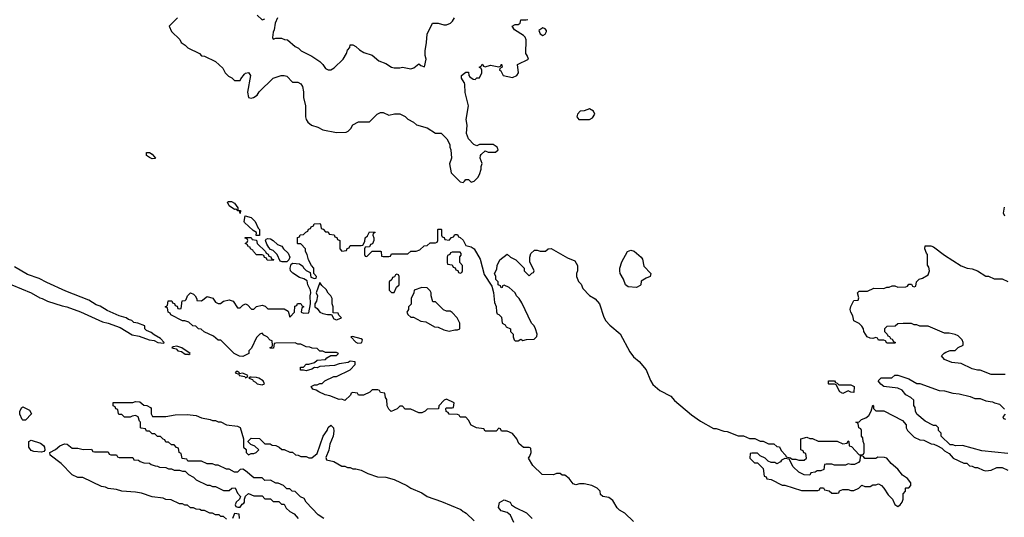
# Model space of a CAD drawing. Header units: inches. Extents: x 2348341 to 2479810, y 460419 to 613669.
# Tile 333 of 656: x 2376767 to 2383925, y 553539 to 557156. Entities that reach past the tile are written whole.
import ezdxf

# ---------------------------------------------------------------- set-up
doc = ezdxf.new("R2010")
doc.units = ezdxf.units.IN
doc.header["$MEASUREMENT"] = 0
doc.layers.add('C3575', color=7, linetype='Continuous')
doc.layers.add('C3585', color=7, linetype='Continuous')

msp = doc.modelspace()

# ---------------------------------------------------------------- linework, layer by layer
at = {"layer": 'C3575', "color": 2}
for points, elevation in [([(2377914, 557170), (2377854, 557110), (2377872, 557070), (2377931.1, 557011.1), (2377942, 556990), (2377971.1, 556971.1), (2377990, 556952), (2378074, 556910), (2378090, 556894), (2378110, 556892), (2378190, 556852), (2378243.6, 556803.6), (2378262, 556770), (2378285.4, 556745.4), (2378310, 556734), (2378330, 556714), (2378370, 556714), (2378374, 556726), (2378400.7, 556759.3), (2378410, 556766.8), (2378430, 556771.3), (2378444, 556750), (2378423.7, 556630), (2378430, 556591.3), (2378450, 556586.8), (2378466, 556590), (2378493.2, 556606.8), (2378509.3, 556630.7), (2378609.1, 556730.9), (2378669.1, 556750.9), (2378690, 556751), (2378710, 556744.7), (2378750, 556702), (2378790, 556702), (2378811.3, 556690), (2378822, 556670), (2378830.9, 556630.9), (2378831.3, 556590), (2378844.7, 556530), (2378844.7, 556450), (2378851, 556430), (2378862.8, 556410), (2378888.3, 556388.3), (2378933.7, 556373.7), (2378970, 556356), (2379070, 556336), (2379140.4, 556339.6), (2379154.6, 556345.4), (2379174.6, 556365.4), (2379190, 556392), (2379230, 556414), (2379310, 556414), (2379366, 556470), (2379390, 556482), (2379410, 556482), (2379450, 556462), (2379492.7, 556472.7), (2379531.6, 556471.6), (2379570, 556452), (2379590, 556432), (2379630.9, 556410.9), (2379651.1, 556391.1), (2379730, 556370.8), (2379790, 556332), (2379830.7, 556330.7), (2379872, 556290), (2379894, 556250), (2379894, 556230), (2379902, 556210), (2379906, 556150), (2379890.8, 556109.2), (2379903.5, 556043.5), (2379970, 555978), (2379990, 555972), (2380000, 555983)], 58), ([(2378494, 557190), (2378530, 557154), (2378550, 557162)], 62), ([(2378640.3, 557170), (2378623.7, 557130), (2378618, 557082), (2378610, 557066), (2378605.4, 557025.4), (2378610, 557014), (2378630, 557022), (2378670, 557022), (2378692.7, 557012.7), (2378714, 557010), (2378770, 556962), (2378794, 556950), (2378814, 556930), (2378890.9, 556890.9), (2378950, 556851.3), (2378971.3, 556830), (2378990, 556802), (2379010, 556792), (2379030, 556792), (2379053.6, 556806.4), (2379118, 556870), (2379142, 556910), (2379150, 556934), (2379167.3, 556952.7), (2379170, 556974), (2379190, 556974), (2379210, 556962), (2379236.9, 556936.9), (2379270, 556918), (2379330, 556898), (2379377.3, 556857.3), (2379430, 556838), (2379470.7, 556810.7), (2379490, 556806), (2379530, 556806), (2379550, 556811), (2379610, 556798), (2379633.6, 556806.4), (2379670, 556834), (2379683.6, 556823.6), (2379710, 556814), (2379722, 556870), (2379714.6, 556894.6), (2379714, 556930), (2379725.2, 556990), (2379729.1, 557050.9), (2379768, 557130), (2379810, 557131.3), (2379850, 557118), (2379870, 557118), (2379898, 557130), (2379914.6, 557145.4), (2379928.7, 557170)], 62), ([(2380000, 556696), (2379999, 556699), (2379978, 556730), (2379978, 556750), (2380000, 556766.5)], 58), ([(2380000, 554266), (2379970, 554266), (2379962, 554282), (2379950, 554286), (2379888.4, 554288.4), (2379882, 554302), (2379867.3, 554307.3), (2379866, 554330), (2379870, 554334), (2379910, 554334), (2379922, 554338), (2379926, 554370), (2379870, 554398), (2379854, 554390), (2379814, 554350), (2379812, 554328), (2379730, 554326), (2379714, 554310), (2379690, 554298), (2379670, 554298), (2379610, 554326), (2379570, 554326), (2379550, 554346), (2379530, 554346), (2379511.6, 554328.4), (2379468.4, 554308.4), (2379450, 554326), (2379438, 554350), (2379435.3, 554395.3), (2379426, 554410), (2379422, 554442), (2379390, 554446), (2379382, 554462), (2379370, 554466), (2379330, 554466), (2379311.6, 554448.4), (2379267.3, 554427.3), (2379230, 554426), (2379222, 554442), (2379190, 554446), (2379178, 554442), (2379172.7, 554427.3), (2379131, 554389), (2379110, 554398), (2379090, 554395.3), (2379022.7, 554422.7), (2378988, 554430), (2378942, 554450), (2378923.2, 554463.2), (2378898, 554470), (2378886, 554490), (2378910, 554502), (2378930, 554502), (2378950, 554512), (2378967.3, 554512.7), (2378986, 554530), (2379050, 554562), (2379070, 554562), (2379170, 554612), (2379206, 554650), (2379206, 554670), (2379170, 554673.2), (2379155.3, 554664.7), (2379090, 554655.3), (2379056.3, 554643.7), (2378950, 554635.3), (2378930, 554626), (2378910, 554629), (2378890, 554615.3), (2378850, 554602.7), (2378830, 554609), (2378808.7, 554608.7), (2378808, 554630), (2378830, 554631.3), (2378850, 554651), (2378870, 554651), (2378910, 554664.7), (2378930, 554681), (2378990, 554686), (2379001.2, 554698.8), (2379030, 554714), (2379070, 554714), (2379086, 554730), (2379070, 554738), (2378990, 554738), (2378970, 554746), (2378950, 554746), (2378930, 554766), (2378892.7, 554767.3), (2378876.4, 554776.4), (2378850, 554778), (2378810, 554798), (2378790, 554798), (2378770, 554808), (2378630, 554806), (2378618, 554802), (2378612, 554768), (2378590, 554766), (2378587.3, 554772.7), (2378602, 554778), (2378606, 554790), (2378602, 554822), (2378587.3, 554827.3), (2378566, 554850), (2378542, 554862), (2378530, 554878), (2378514, 554870), (2378490, 554846), (2378451.6, 554768.4), (2378434, 554750), (2378434, 554730), (2378390, 554708.7), (2378366, 554710), (2378326, 554730), (2378230, 554826), (2378210, 554826), (2378176.4, 554856.4), (2378108.4, 554888.4), (2378087.3, 554907.3), (2378068.4, 554908.4), (2378047.3, 554927.3), (2378026, 554930), (2377996.4, 554956.4), (2377967.3, 554967.3), (2377950, 554968), (2377866, 555010), (2377862, 555022), (2377846, 555030), (2377842, 555062), (2377826, 555070), (2377842, 555078), (2377847.3, 555112.7), (2377872.7, 555112.7), (2377878, 555098), (2377892.7, 555092.7), (2377898, 555078), (2377912.7, 555072.7), (2377918, 555058), (2377930, 555054), (2377942, 555058), (2377947.3, 555112.7), (2377970, 555114), (2377978, 555122), (2377988, 555150), (2378010, 555170.8), (2378030, 555162), (2378042, 555150), (2378054, 555126), (2378054, 555114), (2378090, 555112), (2378130, 555144.7), (2378170.9, 555130.9), (2378190, 555102), (2378210, 555092), (2378227.3, 555092.7), (2378248.9, 555111.1), (2378290, 555118.8), (2378318, 555110), (2378350, 555062), (2378370, 555062), (2378390, 555082), (2378410, 555091), (2378423.6, 555083.6), (2378452.7, 555052.7), (2378470, 555052), (2378490, 555072), (2378530, 555082), (2378552.7, 555072.7), (2378570, 555054), (2378690, 555054), (2378718, 555038), (2378730, 554994), (2378766, 555030), (2378767.3, 555072.7), (2378782, 555078), (2378787.3, 555092.7), (2378810, 555094), (2378818, 555078), (2378834, 555070), (2378818, 555062), (2378814, 555030), (2378830, 555022), (2378870, 555026), (2378882, 555090), (2378878, 555150), (2378882.7, 555170), (2378881.2, 555190), (2378861.2, 555230), (2378857.2, 555257.2), (2378832.9, 555272.9), (2378802, 555282), (2378752.5, 555312.5), (2378735.3, 555330), (2378733.2, 555350), (2378742, 555378), (2378753.6, 555386.4), (2378801.4, 555381.4), (2378824.5, 555364.5), (2378830, 555352), (2378850, 555332), (2378878, 555318), (2378884.7, 555284.7), (2378910, 555274), (2378922, 555278), (2378926, 555290), (2378906, 555310), (2378906, 555350), (2378888.4, 555368.4), (2378868, 555410), (2378858, 555450), (2378846, 555470), (2378846, 555490), (2378810, 555526), (2378790, 555526), (2378786, 555530), (2378787.3, 555572.7), (2378802, 555578), (2378807.3, 555592.7), (2378830, 555594), (2378847.3, 555612.7), (2378862, 555618), (2378867.3, 555632.7), (2378882, 555638), (2378886, 555650), (2378902, 555658), (2378908.4, 555671.6), (2378950, 555674), (2378954, 555670), (2378958, 555638), (2378972.7, 555632.7), (2378990, 555614), (2379010, 555614), (2379018, 555598), (2379052.7, 555592.7), (2379058, 555578), (2379072.7, 555572.7), (2379078, 555558), (2379094, 555550), (2379094, 555490), (2379110, 555474), (2379142, 555478), (2379147.3, 555492.7), (2379162, 555498), (2379170, 555514), (2379250, 555514), (2379262, 555518), (2379276.4, 555543.6), (2379278, 555570), (2379295.3, 555584.7), (2379310, 555614), (2379350, 555612), (2379351.6, 555608.4), (2379338, 555602), (2379334, 555590), (2379342, 555570), (2379342, 555550), (2379332.7, 555527.3), (2379318, 555522), (2379310, 555506), (2379278, 555502), (2379274, 555490), (2379274, 555450), (2379278, 555438), (2379290, 555434), (2379330, 555474), (2379390, 555474), (2379394, 555470), (2379398, 555438), (2379410, 555434), (2379450, 555434), (2379462, 555438), (2379470, 555454), (2379590, 555454), (2379610, 555474), (2379650, 555474), (2379676.4, 555483.6), (2379707.3, 555512.7), (2379730, 555514), (2379750, 555534), (2379790, 555534), (2379802, 555538), (2379806, 555550), (2379806, 555630), (2379810, 555634), (2379830, 555634), (2379834, 555630), (2379834, 555590), (2379838, 555578), (2379852.7, 555572.7), (2379858, 555558), (2379890, 555554), (2379907.3, 555572.7), (2379922, 555578), (2379930, 555594), (2379950, 555594), (2379958, 555578), (2379970, 555574), (2379990, 555554), (2380000, 555534)], 54), ([(2376711.3, 555230), (2376851.3, 555170), (2376914, 555134), (2376932, 555130), (2376970.7, 555110.7), (2377076.3, 555076.3), (2377111.3, 555070), (2377210, 555033.4), (2377370, 554960.7), (2377410.5, 554950.5), (2377498, 554918), (2377585.8, 554865.8), (2377636.7, 554856.7), (2377708.7, 554828.7), (2377744.9, 554824.9), (2377772, 554810), (2377815.3, 554804.7), (2377818, 554810), (2377790, 554838), (2377744.7, 554864.7), (2377723.1, 554883.1), (2377690, 554898), (2377678, 554910), (2377678, 554930), (2377626, 554950), (2377596, 554956), (2377582, 554970), (2377557.5, 554977.5), (2377542, 554990), (2377490, 555004), (2377403.3, 555043.3), (2377352.7, 555072.7), (2377323.3, 555083.3), (2377270, 555117), (2377103, 555183), (2376964.9, 555244.9), (2376910, 555275.6), (2376824.4, 555304.4), (2376730, 555359.6)], 58), ([(2378978, 553530), (2378936.4, 553556.4), (2378848.9, 553648.9), (2378834.6, 553674.6), (2378808.9, 553688.9), (2378770, 553726), (2378748.4, 553728.4), (2378730, 553746), (2378710, 553746), (2378686, 553770), (2378647.3, 553787.3), (2378628.4, 553788.4), (2378590, 553808), (2378550, 553806), (2378530, 553826), (2378470, 553826), (2378410, 553878), (2378390, 553888), (2378370, 553886), (2378350, 553866), (2378330, 553866), (2378290, 553888), (2378270, 553888), (2378210, 553918), (2378190, 553918), (2378170, 553928), (2378130, 553928), (2378090, 553946), (2377990, 553946), (2377982, 553962), (2377947.3, 553967.3), (2377942, 554002), (2377926, 554010), (2377922, 554042), (2377907.3, 554047.3), (2377890, 554066), (2377870, 554066), (2377850, 554086), (2377830, 554086), (2377822, 554102), (2377810, 554106), (2377790, 554126), (2377770, 554126), (2377750, 554146), (2377730, 554146), (2377710, 554166), (2377690, 554166), (2377682, 554182), (2377650, 554186), (2377646, 554190), (2377646, 554230), (2377638, 554238), (2377628.4, 554268.4), (2377610, 554278), (2377584.7, 554275.3), (2377570, 554268), (2377530, 554268), (2377510, 554286), (2377490, 554286), (2377486, 554290), (2377482, 554322), (2377467.3, 554327.3), (2377462, 554342), (2377446, 554350), (2377447.3, 554372.7), (2377590, 554374), (2377610, 554382), (2377639.6, 554379.6), (2377670, 554354), (2377691.6, 554351.6), (2377718, 554338), (2377722, 554330), (2377722, 554290), (2377732, 554272), (2377830, 554271.3), (2377896.4, 554283.6), (2377985.4, 554285.4), (2378050, 554278), (2378090, 554262), (2378151.1, 554251.1), (2378170, 554242), (2378190, 554242), (2378210, 554232), (2378230, 554232), (2378270, 554212), (2378350, 554202), (2378370.7, 554190.7), (2378394, 554110), (2378394, 554050), (2378412.7, 554032.7), (2378414, 554010), (2378430, 553994), (2378450, 554002), (2378470, 554002), (2378486, 554010), (2378506, 554030), (2378476.4, 554056.4), (2378447.3, 554067.3), (2378427.3, 554087.3), (2378427.3, 554092.7), (2378450, 554114), (2378510, 554112), (2378550, 554074), (2378587.3, 554072.7), (2378603.6, 554063.6), (2378630, 554062), (2378654, 554050), (2378672.7, 554032.7), (2378690, 554032), (2378730, 554012), (2378750, 554012), (2378772.7, 553992.7), (2378791.6, 553991.6), (2378810, 553982), (2378850, 553982), (2378870, 553972), (2378890, 553972), (2378930, 554002), (2378974.5, 554130), (2379002.9, 554170), (2379010, 554190.7), (2379030, 554207.7), (2379047.7, 554190), (2379050, 554166), (2379044.9, 554130), (2379020.7, 554070), (2379013.4, 554026.6), (2378994, 553974), (2378998, 553958), (2379050, 553944.7), (2379110, 553912), (2379130, 553912), (2379150, 553902), (2379170, 553902), (2379190, 553892), (2379210, 553892), (2379250, 553882), (2379296.9, 553856.9), (2379367.3, 553832.7), (2379430, 553830.8), (2379490, 553814.8), (2379582, 553770), (2379610.9, 553750.9), (2379690, 553718), (2379730, 553691.3), (2379834.4, 553654.4), (2379975.3, 553595.3), (2379990, 553582), (2380000, 553577)], 54), ([(2378270, 553526), (2378250, 553546), (2378230, 553546), (2378216.4, 553556.4), (2378190, 553558), (2378170, 553568), (2378150, 553568), (2378110, 553588), (2378090, 553588), (2378076.4, 553596.4), (2378050, 553598), (2378030, 553608), (2378010, 553608), (2377987.3, 553627.3), (2377968.4, 553628.4), (2377950, 553638), (2377930, 553638), (2377867.3, 553667.3), (2377830, 553668), (2377810, 553678), (2377730, 553688.7), (2377653.6, 553713.6), (2377610, 553722), (2377510, 553729), (2377470, 553742), (2377410, 553748.7), (2377390, 553758), (2377363.1, 553763.1), (2377227.3, 553827.3), (2377190, 553828), (2377150, 553848), (2377069.1, 553929.1), (2376988.7, 553990), (2376986, 554010), (2377028.9, 554031.1), (2377060.2, 554059.8), (2377093.7, 554073.7), (2377112, 554070), (2377150, 554042), (2377190, 554042), (2377230, 554032), (2377290, 554034), (2377298, 554018), (2377310, 554014), (2377410, 554014), (2377418, 553998), (2377430, 553994), (2377470, 553994), (2377478, 553978), (2377490, 553974), (2377590, 553974), (2377598, 553958), (2377630, 553954), (2377643.6, 553943.6), (2377670, 553934), (2377711.6, 553931.6), (2377723.6, 553923.6), (2377752.7, 553912.7), (2377770, 553912), (2377783.6, 553903.6), (2377830, 553902), (2377850, 553892), (2377871.6, 553891.6), (2377890, 553882), (2377930, 553882), (2377950, 553874), (2377970, 553874), (2377994, 553850), (2378030, 553832), (2378050, 553812), (2378130, 553772), (2378150, 553772), (2378170, 553762), (2378190, 553762), (2378250, 553734), (2378290, 553734), (2378308.4, 553751.6), (2378332.7, 553752.7), (2378350, 553714), (2378372, 553690), (2378364.7, 553670), (2378342, 553650), (2378334, 553630), (2378338, 553618), (2378352.7, 553612.7), (2378370, 553612), (2378385.2, 553634.8), (2378397.2, 553642.8), (2378402, 553650), (2378402, 553670), (2378408.4, 553691.6), (2378430, 553712), (2378470, 553694), (2378530, 553694), (2378550, 553674), (2378590, 553674), (2378610, 553654), (2378650, 553654), (2378670, 553634), (2378690, 553634), (2378705.4, 553605.4), (2378730, 553582), (2378763.6, 553563.6), (2378791.1, 553531.1)], 54), ([(2378366, 553530), (2378362, 553562), (2378330, 553566), (2378314, 553530)], 54)]:
    msp.add_lwpolyline(points, dxfattribs=dict(at, elevation=elevation))
for points, elevation in [([(2377730, 556144), (2377710, 556155.3), (2377689, 556170), (2377688, 556190), (2377710, 556191), (2377730, 556178.8), (2377754, 556150), (2377750, 556148)], 54), ([(2378370, 555748), (2378366, 555766), (2378354, 555766), (2378338, 555778), (2378330, 555777.2), (2378290, 555802), (2378278, 555830), (2378285.6, 555834.4), (2378306.3, 555833.7), (2378330, 555822.8), (2378352, 555788), (2378352, 555772), (2378371.3, 555770)], 54), ([(2378487.3, 555587.3), (2378488, 555610), (2378464.7, 555624.7), (2378402.7, 555682.7), (2378399, 555690), (2378406, 555730), (2378450, 555717.3), (2378478.8, 555690), (2378501.4, 555641.4), (2378511, 555630), (2378510, 555588)], 54), ([(2378610, 555406), (2378567.3, 555407.3), (2378562, 555422), (2378547.3, 555427.3), (2378542, 555442), (2378530, 555446), (2378490, 555446), (2378466, 555470), (2378462, 555482), (2378446, 555490), (2378442, 555502), (2378430, 555506), (2378422, 555522), (2378406, 555530), (2378422, 555538), (2378426, 555550), (2378422, 555562), (2378407.3, 555567.3), (2378406, 555574), (2378450, 555574), (2378458, 555558), (2378490, 555554), (2378494, 555530), (2378554, 555470), (2378558, 555458), (2378572.7, 555452.7), (2378578, 555438), (2378592.7, 555432.7), (2378598, 555418), (2378612.7, 555412.7)], 54), ([(2378710, 555395.3), (2378676.4, 555396.4), (2378662, 555402), (2378638, 555450), (2378610, 555478), (2378590, 555486), (2378579, 555499), (2378564, 555524), (2378555.3, 555550), (2378560.2, 555559.8), (2378570, 555564.7), (2378590, 555562.8), (2378610.5, 555550.5), (2378641.6, 555521.6), (2378672, 555510), (2378684.7, 555490), (2378719.1, 555459.1), (2378731.3, 555430), (2378724.7, 555410)], 54), ([(2379970, 555466), (2379910, 555466), (2379898, 555462), (2379894, 555450), (2379878, 555442), (2379874, 555430), (2379874, 555390), (2379878, 555378), (2379910, 555374), (2379918, 555358), (2379932.7, 555352.7), (2379938, 555338), (2379952.7, 555332.7), (2379958, 555318), (2379970, 555314), (2379982, 555318), (2379986, 555330), (2379986, 555370), (2379966, 555390), (2379968, 555432), (2379976.4, 555443.6), (2379976.4, 555456.4)], 54), ([(2379510, 555306), (2379498, 555302), (2379492.7, 555287.3), (2379478, 555282), (2379472.7, 555267.3), (2379454, 555250), (2379454, 555190), (2379470, 555174), (2379490, 555174), (2379507.3, 555212.7), (2379526, 555230), (2379526, 555290), (2379522, 555302)], 54), ([(2378950, 555246), (2378922, 555170), (2378933.4, 555150), (2378924.7, 555110), (2378912, 555090), (2378912, 555070), (2378930, 555058), (2378950, 555031), (2378970, 555021), (2379006, 555014), (2379034, 555014), (2379050, 554982), (2379070, 554974), (2379090, 554982), (2379106, 554990), (2379087.3, 555007.3), (2379082, 555022), (2379046, 555026), (2379046, 555070), (2379038, 555090), (2379038, 555130), (2379028, 555150), (2379008.9, 555168.9), (2378994.6, 555194.6), (2378963.1, 555223.1)], 54), ([(2379690, 555208.7), (2379634, 555190), (2379632, 555170), (2379614, 555130), (2379612, 555088), (2379594, 555070), (2379594, 555050), (2379582, 555030), (2379590, 555014), (2379610, 554994), (2379630, 554994), (2379683.6, 554963.6), (2379719.6, 554959.6), (2379783.6, 554923.6), (2379810, 554922), (2379850, 554902), (2379890, 554892), (2379930, 554902), (2379950, 554902), (2379966, 554910), (2379966, 554950), (2379948, 554990), (2379910, 555028), (2379896.4, 555036.4), (2379870, 555038), (2379847.3, 555047.3), (2379790, 555106), (2379770, 555106), (2379758, 555150), (2379758, 555170), (2379750, 555186), (2379730, 555206)], 54), ([(2379186, 554854), (2379174, 554850), (2379210, 554812), (2379226, 554806), (2379250, 554807.3), (2379255.3, 554810), (2379259, 554830), (2379250, 554837.2)], 54), ([(2377910, 554782), (2377882, 554778), (2377874, 554770), (2377904, 554764), (2377918, 554750), (2377944, 554744), (2377970, 554724.9), (2377990, 554724.7), (2377996.4, 554723.6), (2378006, 554730), (2377946, 554770)], 58), ([(2378350, 554598), (2378342, 554598), (2378334, 554590), (2378359.6, 554579.6), (2378362, 554570), (2378403.6, 554563.6), (2378410, 554554), (2378422, 554558), (2378426, 554570), (2378390, 554586), (2378362, 554582), (2378366, 554590)], 58), ([(2378450, 554558), (2378442, 554558), (2378434, 554550), (2378459.8, 554539.8), (2378464.7, 554530), (2378482, 554522), (2378494, 554510), (2378530, 554502), (2378546, 554510), (2378538, 554530), (2378506, 554550), (2378490, 554555.3)], 58), ([(2376790, 554246), (2376786, 554250), (2376768.9, 554288.9), (2376768.9, 554311.1), (2376782, 554338), (2376790, 554342), (2376838, 554318), (2376854, 554290), (2376810, 554246)], 54), ([(2376926.4, 554013.6), (2376870, 554017), (2376850, 554023.7), (2376834, 554050), (2376834, 554090), (2376850, 554100.7), (2376918, 554078), (2376940.7, 554060.7), (2376946.8, 554050), (2376950, 554026), (2376943.6, 554016.4)], 54)]:
    msp.add_lwpolyline(points, close=True, dxfattribs=dict(at, elevation=elevation))
at = {"layer": 'C3585', "color": 2}
for points, elevation in [([(2380000, 556766.5), (2380010, 556774), (2380030, 556774), (2380032, 556750), (2380039.6, 556739.6), (2380063.6, 556723.6), (2380078, 556722), (2380090, 556734), (2380110, 556734), (2380126, 556770), (2380126, 556790), (2380122, 556802), (2380108, 556810), (2380122, 556818), (2380130, 556832), (2380138, 556818), (2380150, 556814), (2380190, 556824.7), (2380250, 556814), (2380262, 556818), (2380270, 556832), (2380274, 556810), (2380258, 556802), (2380254, 556790), (2380264.7, 556784.7), (2380282, 556750), (2380350, 556734.8), (2380382, 556750), (2380394, 556770), (2380386, 556830), (2380466, 556870), (2380456.4, 556896.4), (2380446, 556910), (2380448.7, 557010), (2380442, 557030), (2380430, 557042), (2380363.1, 557083.1), (2380348, 557110), (2380370, 557122), (2380390, 557122), (2380406, 557130), (2380410, 557154), (2380450, 557154), (2380462, 557158)], 58), ([(2380000, 555983), (2380010, 555994), (2380030, 555994), (2380050, 555974), (2380070, 555982), (2380098, 556010), (2380108.7, 556030), (2380122, 556070), (2380122, 556090), (2380128.7, 556110), (2380115.3, 556150), (2380118, 556170), (2380123.1, 556176.9), (2380150, 556202), (2380172.7, 556192.7), (2380227.3, 556192.7), (2380246, 556210), (2380238, 556230), (2380210, 556248), (2380110, 556248), (2380090, 556238), (2380068.9, 556248.9), (2380029, 556290), (2380015.3, 556330), (2380019, 556390), (2380014, 556430), (2380029, 556530), (2380006.3, 556626.3), (2380004, 556684), (2380000, 556696)], 58), ([(2383928.7, 555728.7), (2383918, 555750), (2383925.6, 555794.4)], 54), ([(2380000, 555534), (2380010, 555514), (2380050, 555504.7), (2380070.8, 555490), (2380114.4, 555414.4), (2380143.5, 555303.5), (2380199.6, 555219.6), (2380212, 555172), (2380219.6, 555099.6), (2380231.1, 555071.1), (2380232.7, 555032.7), (2380238, 555018), (2380250, 555014), (2380270, 554994), (2380274, 554950), (2380296.9, 554936.9), (2380304.7, 554924.7), (2380334, 554910), (2380334, 554890), (2380354, 554870), (2380354, 554850), (2380362, 554830), (2380370, 554822), (2380390, 554822), (2380410, 554834), (2380424.7, 554824.7), (2380451.6, 554831.6), (2380507.3, 554832.7), (2380527.3, 554852.7), (2380528, 554870), (2380518, 554910), (2380508, 554930), (2380488, 554950), (2380418, 555098), (2380398, 555130), (2380378, 555150), (2380368, 555170), (2380326, 555210), (2380290, 555226), (2380278, 555222), (2380274, 555210), (2380267.3, 555207.3), (2380262, 555222), (2380246, 555230), (2380246, 555250), (2380228.4, 555268.4), (2380228, 555290), (2380218, 555310), (2380236.4, 555343.6), (2380238, 555370), (2380258, 555410), (2380310, 555452), (2380334, 555430), (2380374, 555410), (2380434, 555350), (2380434, 555330), (2380470, 555294), (2380490, 555314), (2380502, 555318), (2380506, 555330), (2380476.4, 555396.4), (2380475.3, 555430), (2380484, 555456), (2380510, 555482), (2380530, 555482), (2380550, 555474), (2380590, 555474), (2380608.4, 555491.6), (2380630, 555492), (2380750, 555424.7), (2380803.6, 555403.6), (2380822, 555370), (2380822, 555330), (2380814, 555310), (2380814, 555290), (2380830, 555254), (2380850, 555234), (2380862, 555202), (2380910, 555151.3), (2380950, 555126), (2380982.8, 555090), (2381014.4, 554994.4), (2381027.5, 554967.5), (2381056.8, 554936.8), (2381133, 554873), (2381201.4, 554741.4), (2381230, 554704.7), (2381270, 554671.3), (2381321, 554610), (2381353.2, 554533.2), (2381370, 554504.7), (2381421.4, 554461.4), (2381499.8, 554419.8), (2381527.9, 554387.9), (2381650, 554284.7), (2381716.9, 554236.9), (2381810, 554184.7), (2381830, 554184.7), (2381885.4, 554165.4), (2381910, 554162), (2381990, 554132), (2382030, 554132), (2382072.7, 554112.7), (2382111.1, 554111.1), (2382150, 554092), (2382171.6, 554091.6), (2382210, 554074), (2382250, 554074), (2382270, 554054), (2382291.1, 554051.1), (2382303.6, 554023.6), (2382334, 553990), (2382338, 553978), (2382371.6, 553971.6), (2382382, 553962), (2382410, 553962), (2382430, 553954), (2382470, 553954), (2382486, 553970), (2382482, 554002), (2382467.3, 554007.3), (2382462, 554022), (2382446, 554030), (2382446, 554110), (2382490, 554122), (2382510, 554112), (2382530, 554112), (2382572.7, 554092.7), (2382710, 554092), (2382750, 554074), (2382782, 554078), (2382790, 554094), (2382794, 554090), (2382798, 554058), (2382812.7, 554052.7), (2382870, 553994), (2382890, 553994), (2382902, 553998), (2382906, 554010), (2382906, 554070), (2382898, 554090), (2382896.4, 554116.4), (2382886, 554130), (2382886, 554170), (2382882, 554182), (2382866, 554190), (2382862, 554222), (2382846, 554230), (2382870, 554234), (2382886, 554250), (2382918, 554262), (2382940.2, 554279.8), (2382958, 554310), (2382970, 554354), (2382974, 554350), (2382974, 554330), (2382990, 554314), (2383050, 554312), (2383183.6, 554243.6), (2383211.6, 554211.6), (2383212, 554190), (2383222, 554170), (2383270, 554122), (2383310, 554102), (2383339.6, 554099.6), (2383392.7, 554072.7), (2383411.6, 554071.6), (2383439.6, 554059.6), (2383470, 554042), (2383490, 554022), (2383523.6, 554003.6), (2383554, 553970), (2383630, 553932), (2383651.6, 553931.6), (2383672.7, 553912.7), (2383691.6, 553911.6), (2383710, 553902), (2383730, 553902), (2383770, 553882), (2383790, 553878), (2383830, 553882), (2383870, 553902), (2383910, 553902), (2383950, 553882)], 54), ([(2383930, 554578), (2383830, 554578), (2383750, 554608.7), (2383730, 554608.7), (2383690, 554618), (2383610, 554658), (2383543.1, 554663.1), (2383490, 554686), (2383468, 554712), (2383487.3, 554732.7), (2383500.4, 554739.6), (2383530, 554752), (2383567.3, 554752.7), (2383590, 554774), (2383626, 554790), (2383626, 554810), (2383618, 554830), (2383590, 554858), (2383567.3, 554867.3), (2383523.6, 554876.4), (2383490, 554878), (2383370, 554928.7), (2383310, 554928), (2383290, 554938), (2383270, 554938), (2383250, 554948), (2383190, 554948), (2383150, 554946), (2383132, 554928), (2383070, 554926), (2383054, 554910), (2383054, 554890), (2383074, 554870), (2383078, 554858), (2383090, 554854), (2383098, 554838), (2383110, 554834), (2383118, 554818), (2383134, 554810), (2383130, 554806), (2383070, 554806), (2383062, 554822), (2383050, 554826), (2383010, 554826), (2383002, 554842), (2382990, 554846), (2382970, 554838), (2382950, 554842), (2382928.7, 554850), (2382904, 554890), (2382902, 554910), (2382889.1, 554929.1), (2382868.9, 554948.9), (2382830, 554968), (2382824.7, 555004.7), (2382808.7, 555030), (2382805.2, 555050), (2382810, 555072), (2382830, 555114), (2382862, 555118), (2382866, 555134), (2382858, 555170), (2382870, 555182), (2382930, 555182), (2382976.4, 555203.6), (2383050, 555202), (2383070, 555212), (2383087.3, 555212.7), (2383110, 555222), (2383130, 555222), (2383150, 555212), (2383210, 555214), (2383222, 555218), (2383230, 555234), (2383250, 555234), (2383258, 555218), (2383270, 555214), (2383282, 555218), (2383286, 555250), (2383306, 555270), (2383330, 555278), (2383370, 555302), (2383382, 555330), (2383376.4, 555356.4), (2383367.3, 555372.7), (2383366, 555450), (2383358, 555458), (2383348, 555490), (2383350, 555512), (2383390, 555511.3), (2383410, 555504.7), (2383490, 555444.7), (2383610, 555366), (2383654, 555350), (2383690, 555344.7), (2383730, 555331.3), (2383790, 555292), (2383810, 555292), (2383850, 555272), (2383910, 555272), (2383950, 555254)], 54), ([(2383950, 554002), (2383762, 554022), (2383620.4, 554060.4), (2383570, 554058), (2383550, 554066), (2383530, 554066), (2383466, 554130), (2383466, 554150), (2383446, 554170), (2383446, 554190), (2383430, 554206), (2383410, 554206), (2383350, 554238), (2383288.7, 554288.7), (2383278, 554310), (2383276.4, 554336.4), (2383267.3, 554352.7), (2383266, 554390), (2383246, 554410), (2383209.2, 554429.2), (2383183.1, 554463.1), (2383150, 554478), (2383049.5, 554489.5), (2383026.8, 554506.8), (2383008, 554530), (2383010, 554534), (2383030, 554552), (2383107.3, 554552.7), (2383128.4, 554571.6), (2383150, 554571.3), (2383230, 554544.7), (2383290, 554512), (2383310, 554512), (2383450, 554461), (2383490, 554458), (2383550, 554441), (2383596.9, 554436.9), (2383676.9, 554416.9), (2383710, 554402), (2383750, 554402), (2383790, 554384.7), (2383839.6, 554379.6), (2383854, 554370), (2383890, 554362), (2383925.4, 554325.4)], 54), ([(2381230, 553508.7), (2381166, 553570), (2381128, 553590), (2381110, 553608), (2381080.2, 553660.2), (2381050, 553682), (2381006, 553690), (2380990, 553706), (2380986, 553730), (2380966, 553750), (2380926, 553770), (2380870, 553782), (2380836.9, 553783.1), (2380810, 553775.3), (2380790, 553782), (2380760.4, 553820.4), (2380730, 553846), (2380710, 553846), (2380696.4, 553856.4), (2380670, 553858), (2380648.4, 553848.4), (2380566, 553850), (2380496.4, 553916.4), (2380466, 553970), (2380476.4, 553983.6), (2380486, 554010), (2380482, 554042), (2380470, 554046), (2380430, 554046), (2380396.4, 554076.4), (2380382, 554110), (2380350, 554148), (2380310, 554166), (2380270, 554166), (2380262, 554182), (2380250, 554186), (2380230, 554166), (2380150, 554166), (2380142, 554182), (2380088.4, 554188.4), (2380050, 554208), (2380030, 554246), (2380010, 554266), (2380000, 554266)], 54), ([(2383931.3, 554288.7), (2383914, 554270), (2383918, 554258), (2383932.7, 554252.7)], 54), ([(2380360.2, 553500.2), (2380335.1, 553555.1), (2380310, 553574), (2380266.3, 553586.3), (2380248.7, 553610), (2380254, 553646), (2380290, 553666), (2380332, 553650), (2380342, 553630), (2380372, 553610), (2380450.9, 553570.9), (2380492, 553530)], 54), ([(2380000, 553577), (2380014, 553570), (2380070, 553514)], 54)]:
    msp.add_lwpolyline(points, dxfattribs=dict(at, elevation=elevation))
for points, elevation in [([(2380570, 557098), (2380542, 557078), (2380550, 557054), (2380570, 557042), (2380586, 557050), (2380598, 557070), (2380598, 557078), (2380586, 557090)], 58), ([(2380910, 556508), (2380870, 556494), (2380842, 556490), (2380822, 556470), (2380818, 556450), (2380831.6, 556431.6), (2380908.4, 556431.6), (2380930, 556442), (2380948, 556470), (2380938, 556490)], 58), ([(2381250, 555209), (2381190, 555213.2), (2381170, 555229.2), (2381157.2, 555270), (2381133.2, 555310), (2381128.7, 555330), (2381129, 555350), (2381144.1, 555395.9), (2381186, 555470), (2381210, 555482), (2381234.6, 555474.6), (2381284.7, 555430), (2381294.8, 555414.8), (2381305.2, 555365.2), (2381356, 555310), (2381350.6, 555289.4), (2381322, 555278), (2381285.4, 555254.6), (2381282, 555230), (2381276.9, 555223.1)], 54), ([(2382722, 554502), (2382810, 554502), (2382834, 554490), (2382830, 554446), (2382808.4, 554448.4), (2382790, 554458), (2382750, 554438), (2382728.7, 554450), (2382702, 554502), (2382690, 554506), (2382650, 554506), (2382646, 554510), (2382646, 554530), (2382690, 554532), (2382698, 554518), (2382710, 554514)], 54), ([(2382130, 554006), (2382090, 554006), (2382078, 554002), (2382074, 553970), (2382110, 553934), (2382130, 553934), (2382172.7, 553892.7), (2382178, 553838), (2382192.7, 553832.7), (2382198, 553818), (2382230, 553814), (2382310, 553772), (2382330, 553772), (2382450, 553734), (2382570, 553734), (2382582, 553738), (2382587.3, 553752.7), (2382610, 553754), (2382618, 553738), (2382651.6, 553731.6), (2382670, 553714), (2382710, 553714), (2382722, 553718), (2382727.3, 553732.7), (2382750, 553742), (2382790, 553742), (2382810, 553734), (2382830, 553734), (2382866, 553750), (2382888.4, 553771.6), (2382910, 553762), (2382950, 553762), (2382970, 553774), (2382990, 553774), (2383010, 553782), (2383032, 553770), (2383050, 553752), (2383081.4, 553701.4), (2383111, 553670), (2383130, 553632), (2383150, 553618), (2383168, 553630), (2383182, 553650), (2383188.7, 553670), (2383189.1, 553710.9), (2383206, 553730), (2383206, 553750), (2383210, 553754), (2383230, 553754), (2383246, 553770), (2383246, 553790), (2383220.4, 553820.4), (2383185.2, 553845.2), (2383150, 553888.7), (2383102, 553930), (2383070, 553968), (2383054.6, 553974.6), (2383004.7, 553975.3), (2382990, 553966), (2382910, 553966), (2382902, 553982), (2382890, 553986), (2382878, 553982), (2382874, 553950), (2382863.6, 553936.4), (2382836.9, 553923.1), (2382810, 553922), (2382790, 553928), (2382770, 553918), (2382690, 553918), (2382670, 553926), (2382630, 553926), (2382618, 553922), (2382612.7, 553887.3), (2382590, 553878), (2382563.6, 553876.4), (2382550, 553866), (2382518, 553862), (2382510, 553846), (2382470, 553848), (2382430, 553866), (2382390, 553906), (2382362, 553962), (2382330, 553966), (2382304.7, 553955.3), (2382296.9, 553943.1), (2382270, 553928), (2382256.4, 553936.4), (2382230, 553938), (2382207.3, 553947.3), (2382186, 553970), (2382150, 553986)], 54)]:
    msp.add_lwpolyline(points, close=True, dxfattribs=dict(at, elevation=elevation))

doc.saveas('drawing.dxf')
